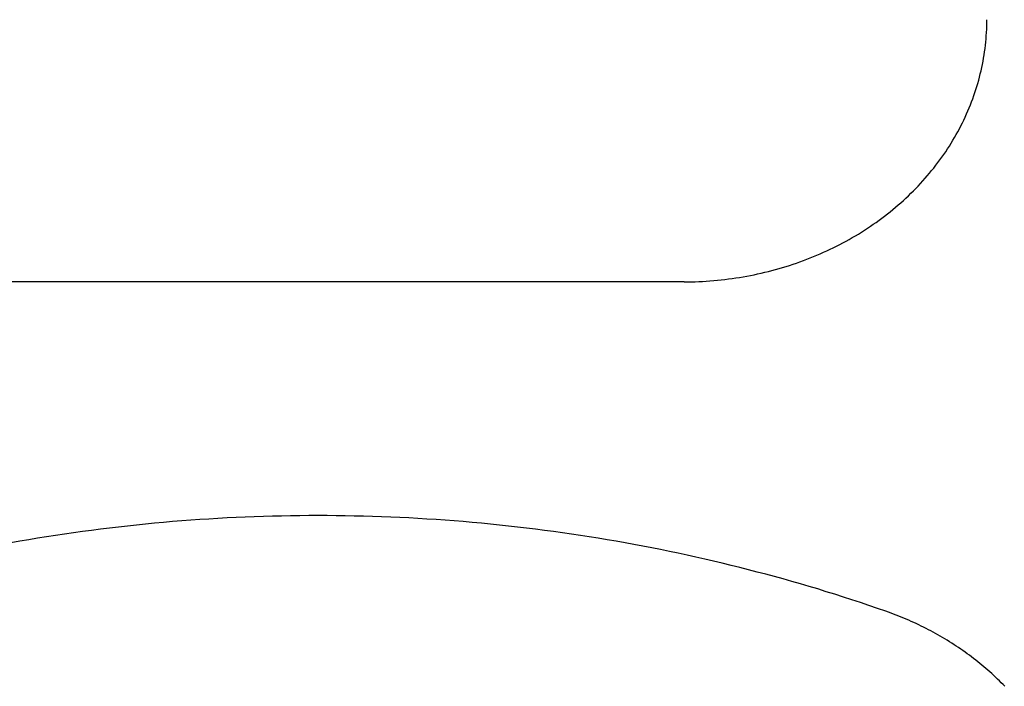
# Model space of a CAD drawing. Extents: x 1107 to 4046, y 937 to 3355.
# Tile 543 of 656: x 2225.51 to 2232.01, y 2672.88 to 2677.28. Entities that reach past the tile are written whole.
import ezdxf

# ---------------------------------------------------------------- set-up
doc = ezdxf.new("R2010")
doc.units = 0
doc.layers.add('KF_VIDA_L___C_REAR', color=7, linetype='CONTINUOUS')

# ---------------------------------------------------------------- blocks, each defined once
blk = doc.blocks.new('KF_VIDA_L___C_REAR')
at = {"layer": 'KF_VIDA_L___C_REAR'}
blk.add_line((42.917343, 986.334237), (-46.917343, 986.334237), dxfattribs=at)
for points in [[(42.9173, 986.334, 0), (42.9419, 986.334, 0), (42.9664, 986.335, 0), (42.991, 986.335, 0), (43.0155, 986.336, 0), (43.04, 986.337, 0), (43.0645, 986.339, 0), (43.0889, 986.341, 0), (43.1134, 986.343, 0), (43.1378, 986.345, 0), (43.1622, 986.347, 0), (43.1865, 986.35, 0), (43.2108, 986.353, 0), (43.2351, 986.356, 0), (43.2593, 986.36, 0), (43.2834, 986.363, 0), (43.3075, 986.368, 0), (43.3316, 986.372, 0), (43.3555, 986.376, 0), (43.3795, 986.381, 0), (43.4033, 986.386, 0), (43.4271, 986.391, 0), (43.4508, 986.397, 0), (43.4744, 986.403, 0), (43.4979, 986.409, 0), (43.5214, 986.415, 0), (43.5447, 986.422, 0), (43.568, 986.428, 0), (43.5911, 986.435, 0), (43.6142, 986.443, 0), (43.6371, 986.45, 0), (43.66, 986.458, 0), (43.6827, 986.466, 0), (43.7053, 986.474, 0), (43.7278, 986.483, 0), (43.7502, 986.492, 0), (43.7725, 986.501, 0), (43.7946, 986.51, 0), (43.8166, 986.519, 0), (43.8384, 986.529, 0), (43.8601, 986.539, 0), (43.8817, 986.549, 0), (43.9031, 986.559, 0), (43.9244, 986.57, 0), (43.9455, 986.581, 0), (43.9665, 986.592, 0), (43.9873, 986.603, 0), (44.008, 986.614, 0), (44.0285, 986.626, 0), (44.0488, 986.638, 0), (44.069, 986.65, 0), (44.0889, 986.663, 0), (44.1087, 986.675, 0), (44.1284, 986.688, 0), (44.1478, 986.701, 0), (44.1671, 986.714, 0), (44.1861, 986.727, 0), (44.205, 986.741, 0), (44.2237, 986.755, 0), (44.2422, 986.769, 0), (44.2605, 986.783, 0), (44.2785, 986.797, 0), (44.2964, 986.812, 0), (44.3141, 986.827, 0), (44.3316, 986.842, 0), (44.3488, 986.857, 0), (44.3658, 986.872, 0), (44.3827, 986.887, 0), (44.3992, 986.903, 0), (44.4156, 986.919, 0), (44.4318, 986.935, 0), (44.4477, 986.951, 0), (44.4634, 986.967, 0), (44.4788, 986.984, 0), (44.494, 987.001, 0), (44.509, 987.018, 0), (44.5238, 987.035, 0), (44.5383, 987.052, 0), (44.5525, 987.069, 0), (44.5665, 987.086, 0), (44.5803, 987.104, 0), (44.5938, 987.122, 0), (44.6071, 987.14, 0), (44.6201, 987.158, 0), (44.6328, 987.176, 0), (44.6453, 987.194, 0), (44.6575, 987.213, 0), (44.6695, 987.231, 0), (44.6812, 987.25, 0), (44.6926, 987.269, 0), (44.7038, 987.288, 0), (44.7147, 987.307, 0), (44.7253, 987.326, 0), (44.7357, 987.345, 0), (44.7458, 987.364, 0), (44.7556, 987.384, 0), (44.7651, 987.403, 0), (44.7744, 987.423, 0), (44.7833, 987.443, 0), (44.792, 987.463, 0), (44.8004, 987.483, 0), (44.8086, 987.503, 0), (44.8164, 987.523, 0), (44.824, 987.543, 0), (44.8312, 987.564, 0), (44.8382, 987.584, 0), (44.8449, 987.604, 0), (44.8513, 987.625, 0), (44.8574, 987.645, 0), (44.8632, 987.666, 0), (44.8687, 987.687, 0), (44.874, 987.708, 0), (44.8789, 987.728, 0), (44.8836, 987.749, 0), (44.8879, 987.77, 0), (44.8919, 987.791, 0), (44.8957, 987.812, 0), (44.8991, 987.833, 0), (44.9023, 987.854, 0), (44.9052, 987.875, 0), (44.9077, 987.897, 0), (44.91, 987.918, 0), (44.9119, 987.939, 0), (44.9136, 987.96, 0), (44.9149, 987.981, 0), (44.916, 988.003, 0), (44.9167, 988.024, 0), (44.9172, 988.045, 0), (44.9173, 988.066, 0)], [(44.25, 984.158, 0), (44.1943, 984.177, 0), (44.1384, 984.196, 0), (44.0824, 984.215, 0), (44.0262, 984.234, 0), (43.97, 984.252, 0), (43.9136, 984.27, 0), (43.857, 984.287, 0), (43.8004, 984.305, 0), (43.7437, 984.322, 0), (43.6868, 984.338, 0), (43.6298, 984.355, 0), (43.5727, 984.371, 0), (43.5155, 984.387, 0), (43.4582, 984.402, 0), (43.4007, 984.417, 0), (43.3432, 984.432, 0), (43.2856, 984.447, 0), (43.2278, 984.461, 0), (43.17, 984.475, 0), (43.1121, 984.489, 0), (43.0541, 984.503, 0), (42.9959, 984.516, 0), (42.9377, 984.529, 0), (42.8794, 984.541, 0), (42.8211, 984.553, 0), (42.7626, 984.565, 0), (42.704, 984.577, 0), (42.6454, 984.588, 0), (42.5867, 984.599, 0), (42.5279, 984.61, 0), (42.4691, 984.62, 0), (42.4102, 984.63, 0), (42.3512, 984.64, 0), (42.2921, 984.65, 0), (42.233, 984.659, 0), (42.1738, 984.668, 0), (42.1146, 984.676, 0), (42.0553, 984.684, 0), (41.9959, 984.692, 0), (41.9365, 984.7, 0), (41.877, 984.707, 0), (41.8175, 984.714, 0), (41.758, 984.721, 0), (41.6984, 984.727, 0), (41.6387, 984.734, 0), (41.579, 984.739, 0), (41.5193, 984.745, 0), (41.4595, 984.75, 0), (41.3997, 984.755, 0), (41.3399, 984.759, 0), (41.28, 984.763, 0), (41.2201, 984.767, 0), (41.1602, 984.771, 0), (41.1003, 984.774, 0), (41.0403, 984.777, 0), (40.9803, 984.78, 0), (40.9203, 984.782, 0), (40.8603, 984.784, 0), (40.8003, 984.786, 0), (40.7402, 984.787, 0), (40.6802, 984.788, 0), (40.6201, 984.789, 0), (40.5601, 984.79, 0), (40.5, 984.79, 0), (40.4399, 984.79, 0), (40.3799, 984.789, 0), (40.3198, 984.788, 0), (40.2598, 984.787, 0), (40.1997, 984.786, 0), (40.1397, 984.784, 0), (40.0797, 984.782, 0), (40.0197, 984.78, 0), (39.9597, 984.777, 0), (39.8997, 984.774, 0), (39.8398, 984.771, 0), (39.7799, 984.767, 0), (39.72, 984.763, 0), (39.6601, 984.759, 0), (39.6003, 984.755, 0), (39.5405, 984.75, 0), (39.4807, 984.745, 0), (39.421, 984.739, 0), (39.3613, 984.734, 0), (39.3016, 984.727, 0), (39.242, 984.721, 0), (39.1825, 984.714, 0), (39.123, 984.707, 0), (39.0635, 984.7, 0), (39.0041, 984.692, 0), (38.9447, 984.684, 0), (38.8854, 984.676, 0), (38.8262, 984.668, 0), (38.767, 984.659, 0), (38.7079, 984.65, 0), (38.6488, 984.64, 0), (38.5898, 984.63, 0), (38.5309, 984.62, 0), (38.4721, 984.61, 0)], [(45.0359, 983.662, 0), (45.024, 983.674, 0), (45.0119, 983.686, 0), (44.9997, 983.698, 0), (44.9874, 983.71, 0), (44.9749, 983.722, 0), (44.9623, 983.734, 0), (44.9496, 983.746, 0), (44.9368, 983.757, 0), (44.9238, 983.769, 0), (44.9108, 983.78, 0), (44.8976, 983.791, 0), (44.8842, 983.802, 0), (44.8708, 983.813, 0), (44.8572, 983.824, 0), (44.8436, 983.835, 0), (44.8298, 983.846, 0), (44.8159, 983.857, 0), (44.8019, 983.867, 0), (44.7877, 983.877, 0), (44.7735, 983.888, 0), (44.7591, 983.898, 0), (44.7447, 983.908, 0), (44.7301, 983.918, 0), (44.7154, 983.928, 0), (44.7007, 983.937, 0), (44.6858, 983.947, 0), (44.6708, 983.956, 0), (44.6557, 983.966, 0), (44.6406, 983.975, 0), (44.6253, 983.984, 0), (44.6099, 983.993, 0), (44.5944, 984.002, 0), (44.5789, 984.011, 0), (44.5632, 984.019, 0), (44.5475, 984.028, 0), (44.5316, 984.036, 0), (44.5157, 984.044, 0), (44.4997, 984.052, 0), (44.4836, 984.06, 0), (44.4674, 984.068, 0), (44.4512, 984.076, 0), (44.4348, 984.083, 0), (44.4184, 984.091, 0), (44.4019, 984.098, 0), (44.3853, 984.105, 0), (44.3686, 984.112, 0), (44.3519, 984.119, 0), (44.3351, 984.126, 0), (44.3182, 984.133, 0), (44.3013, 984.139, 0), (44.2842, 984.146, 0), (44.2672, 984.152, 0), (44.25, 984.158, 0)]]:
    blk.add_polyline3d(points, dxfattribs=at)

msp = doc.modelspace()

# ---------------------------------------------------------------- block references
at = {"layer": 'KF_VIDA_L___C_REAR'}
msp.add_blockref('KF_VIDA_L___C_REAR', (2186.9791, 1689.2132), dxfattribs=at)

doc.saveas('drawing.dxf')
